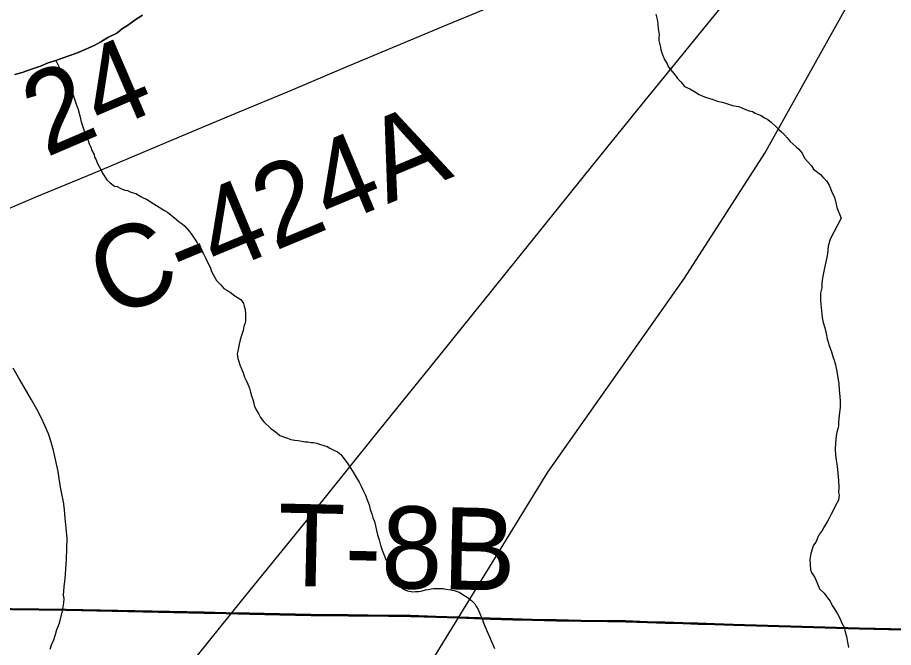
# Model space of a CAD drawing. Extents: x 2.4 to 73.1, y 4.5 to 25.6.
# Drawn here: x 43.7191 to 44.0218, y 21.6195 to 21.8373 of the extents above; entities that cross this region are included whole.
import ezdxf

# ---------------------------------------------------------------- set-up
doc = ezdxf.new("R2010")
doc.units = 0
for name, color, linetype in [('GM_X_County_Road', 7, 'Continuous'), ('GM_X_County_Road_Text', 7, 'Continuous'), ('GM_X_Major_River', 7, 'Continuous'), ('GM_X_Minor_River', 7, 'Continuous'), ('GM_X_Rail_Line', 7, 'Continuous'), ('GM_X_Township', 7, 'Continuous'), ('GM_X_Township_Road', 7, 'Continuous'), ('GM_X_Township_Road_Text', 7, 'Continuous'), ('GM_X_US_Route', 7, 'Continuous'), ('SH_Cut_Line', 7, 'Continuous')]:
    doc.layers.add(name, color=color, linetype=linetype)

msp = doc.modelspace()

# ---------------------------------------------------------------- linework, layer by layer
at = {"layer": 'GM_X_County_Road'}
msp.add_lwpolyline([(43.56373, 21.70711), (43.59094, 21.7184), (43.61354, 21.72802), (43.6244, 21.73266), (43.64357, 21.74079), (43.66735, 21.75081), (43.7009, 21.76485), (43.72581, 21.77537), (43.73614, 21.7797), (43.74533, 21.7835), (43.75735, 21.7886), (43.78027, 21.79823), (43.79434, 21.80407), (43.81384, 21.81222), (43.83244, 21.8201), (43.86772, 21.83485), (43.87807, 21.83912), (43.9015, 21.84914), (43.93559, 21.8635), (43.968, 21.87706), (43.98261, 21.8832), (44.00179, 21.89133), (44.06203, 21.91649), (44.07067, 21.92016)], dxfattribs=at)
at = {"layer": 'GM_X_Major_River'}
for points in [[(43.7182, 21.81757), (43.72068, 21.81829), (43.72431, 21.81957), (43.72699, 21.82047), (43.72967, 21.82157), (43.73235, 21.82248), (43.73483, 21.82339), (43.73751, 21.8243), (43.74, 21.82521), (43.74268, 21.8263), (43.74555, 21.82759), (43.74785, 21.82888), (43.75035, 21.83036), (43.75341, 21.83183), (43.75534, 21.83351), (43.75745, 21.83481), (43.75976, 21.83648), (43.76226, 21.83815)], [(43.76226, 21.83815), (43.75976, 21.83648), (43.75745, 21.83481), (43.75534, 21.83351), (43.75341, 21.83183), (43.75035, 21.83036), (43.74785, 21.82888), (43.74555, 21.82759), (43.74268, 21.8263), (43.74, 21.82521), (43.73751, 21.8243), (43.73483, 21.82339), (43.73235, 21.82248), (43.72967, 21.82157), (43.72699, 21.82047), (43.72431, 21.81957), (43.72068, 21.81829), (43.7182, 21.81757)], [(43.7304, 21.61889), (43.73081, 21.6204), (43.73161, 21.62209), (43.73223, 21.62397), (43.73264, 21.62568), (43.73364, 21.62793), (43.73469, 21.63209), (43.73513, 21.63493), (43.73517, 21.63645), (43.735, 21.63759), (43.73526, 21.64043), (43.73551, 21.64328), (43.73577, 21.6465), (43.73604, 21.64991), (43.73613, 21.65371), (43.7362, 21.65713), (43.7359, 21.66074), (43.7356, 21.66417), (43.73529, 21.66722), (43.73497, 21.66988), (43.73446, 21.67256), (43.73394, 21.67485), (43.73344, 21.6779), (43.73311, 21.68037), (43.73156, 21.68763), (43.73068, 21.6905), (43.72979, 21.69337), (43.72853, 21.69625), (43.72726, 21.69894), (43.7258, 21.70182), (43.72397, 21.70509), (43.72141, 21.70952), (43.71939, 21.71279), (43.71757, 21.71606)]]:
    msp.add_lwpolyline(points, dxfattribs=at)
at = {"layer": 'GM_X_Minor_River'}
for points in [[(43.93971, 21.8385), (43.94022, 21.83659), (43.94038, 21.83525), (43.94051, 21.83334), (43.94083, 21.83143), (43.9408, 21.83029), (43.94077, 21.82935), (43.94128, 21.82705), (43.94144, 21.82609), (43.94179, 21.82513), (43.94214, 21.82417), (43.94267, 21.82283), (43.94358, 21.82128), (43.94412, 21.82012), (43.9465, 21.8172), (43.94724, 21.81623), (43.94834, 21.81506), (43.94963, 21.8135), (43.95151, 21.81268), (43.95282, 21.81188), (43.95375, 21.81128), (43.95468, 21.81069), (43.95656, 21.80987), (43.95788, 21.80945), (43.9592, 21.80903), (43.96089, 21.80841), (43.96259, 21.80798), (43.9641, 21.80756), (43.96618, 21.80693), (43.9675, 21.8067), (43.96844, 21.80648), (43.96938, 21.80607), (43.9707, 21.80546), (43.97202, 21.80505), (43.97315, 21.80482), (43.97408, 21.80422), (43.97521, 21.80381), (43.97615, 21.8034), (43.97727, 21.80261), (43.97839, 21.80201), (43.9797, 21.80102), (43.98118, 21.79964), (43.98228, 21.79847), (43.98321, 21.79768), (43.98414, 21.79671), (43.98506, 21.79573), (43.98616, 21.79437), (43.9882, 21.7926), (43.98913, 21.79181), (43.99023, 21.79044), (43.99113, 21.78871), (43.99223, 21.78734), (43.99352, 21.78598), (43.99425, 21.78481), (43.99667, 21.78303), (43.9974, 21.78206), (43.9987, 21.78088), (43.9996, 21.77933), (44.00067, 21.77664), (44.00121, 21.77568), (44.00156, 21.77471), (44.00208, 21.7728), (44.00223, 21.77165), (44.00375, 21.76789)], [(43.73235, 21.82248), (43.73437, 21.81827), (43.7353, 21.81673), (43.73585, 21.81577), (43.73641, 21.81481), (43.73677, 21.81386), (43.73751, 21.81233), (43.73825, 21.81079), (43.73879, 21.80908), (43.73934, 21.80736), (43.74007, 21.80544), (43.7406, 21.80335), (43.74114, 21.80125), (43.74186, 21.79877), (43.74241, 21.79743), (43.74296, 21.7959), (43.74351, 21.79475), (43.74387, 21.7936), (43.74443, 21.79245), (43.74479, 21.79131), (43.74553, 21.78997), (43.7457, 21.78901), (43.74626, 21.78805), (43.74663, 21.7871), (43.74737, 21.78576), (43.74792, 21.7848), (43.74847, 21.78346), (43.74996, 21.78115), (43.75108, 21.78019), (43.75259, 21.77902), (43.75353, 21.77882), (43.75485, 21.77823), (43.75618, 21.77764), (43.75712, 21.77743), (43.75807, 21.77704), (43.75901, 21.77664), (43.75996, 21.77644), (43.76166, 21.77546), (43.76279, 21.77487), (43.76373, 21.77447), (43.76524, 21.7735), (43.76618, 21.77292), (43.76712, 21.77233), (43.76807, 21.77175), (43.76901, 21.77116), (43.76995, 21.77058), (43.77089, 21.76999), (43.77277, 21.76844), (43.77408, 21.76747), (43.77502, 21.76669), (43.77596, 21.76592), (43.7769, 21.76514), (43.77839, 21.76341), (43.77914, 21.76245), (43.77988, 21.7613), (43.78063, 21.76033), (43.78118, 21.75938), (43.78174, 21.75823), (43.78248, 21.75707), (43.78341, 21.75554), (43.78414, 21.75401), (43.78488, 21.75248), (43.78562, 21.75094), (43.78616, 21.74942), (43.78783, 21.74635), (43.78932, 21.74481), (43.79045, 21.74365), (43.79139, 21.74306), (43.79289, 21.74209), (43.79383, 21.74131), (43.79515, 21.74053), (43.79628, 21.73975), (43.79721, 21.73841), (43.79739, 21.73746), (43.79775, 21.73631), (43.79791, 21.73479), (43.79789, 21.73346), (43.79788, 21.73232), (43.79767, 21.73137), (43.79728, 21.73043), (43.79706, 21.7291), (43.79647, 21.7274), (43.79606, 21.72589), (43.79566, 21.72437), (43.79545, 21.72305), (43.79524, 21.72191), (43.79504, 21.72096), (43.7952, 21.71944), (43.79556, 21.7183), (43.79593, 21.71715), (43.79648, 21.71581), (43.79703, 21.71447), (43.79757, 21.71294), (43.79812, 21.71179), (43.79867, 21.71046), (43.79922, 21.70912), (43.79958, 21.70778), (43.79994, 21.70644), (43.80049, 21.70492), (43.80103, 21.70282), (43.80176, 21.70129)], [(44.00375, 21.76789), (43.99993, 21.7607), (43.9993, 21.75825), (43.99905, 21.75559), (43.99864, 21.75389), (43.99821, 21.75181), (43.99778, 21.74954), (43.99735, 21.74727), (43.99711, 21.74538), (43.99708, 21.74386), (43.99666, 21.74197), (43.99663, 21.74064), (43.9966, 21.73931), (43.99723, 21.7336), (43.99757, 21.73188), (43.9981, 21.72997), (43.99863, 21.72806), (43.99896, 21.72615), (43.99967, 21.72385), (44.00039, 21.72175), (44.00092, 21.72003), (44.00145, 21.71849), (44.0018, 21.71716), (44.00214, 21.71544), (44.00266, 21.71277), (44.00299, 21.71067), (44.00313, 21.70839), (44.00327, 21.7063), (44.00342, 21.70458), (44.00337, 21.70249), (44.00312, 21.69984), (44.00288, 21.69738), (44.00285, 21.69605), (44.00264, 21.6951), (44.00223, 21.69397), (44.00201, 21.69265), (44.00177, 21.69018), (44.00172, 21.68809), (44.00186, 21.686), (44.00201, 21.68429), (44.00235, 21.68219), (44.00267, 21.67971), (44.00281, 21.67724), (44.00294, 21.67477), (44.0029, 21.67306), (44.00307, 21.67211), (44.00284, 21.6704), (44.00185, 21.66852), (44.00105, 21.66683), (44.00026, 21.66552), (43.99966, 21.6642), (43.99887, 21.66289), (43.99788, 21.66121), (43.99709, 21.6597), (43.99631, 21.65877), (43.99571, 21.65765), (43.99511, 21.65614), (43.99412, 21.65464), (43.99372, 21.65351), (43.9933, 21.652), (43.99288, 21.64992), (43.99318, 21.64631), (43.99353, 21.64535), (43.99464, 21.64361), (43.99536, 21.64208), (43.99626, 21.63978), (43.99794, 21.63822), (43.99904, 21.63667), (43.99997, 21.63551), (44.00069, 21.63398), (44.00161, 21.63263), (44.00234, 21.63128), (44.00326, 21.62955), (44.00398, 21.62782), (44.00489, 21.62628), (44.00506, 21.62533), (44.00558, 21.62323), (44.00592, 21.62132), (44.00626, 21.61941)], [(43.80176, 21.70129), (43.80251, 21.70013), (43.80306, 21.69898), (43.80417, 21.69745), (43.80661, 21.69513), (43.80774, 21.69435), (43.80887, 21.69357), (43.80981, 21.6928), (43.81132, 21.6922), (43.81246, 21.6918), (43.81359, 21.69141), (43.81492, 21.6912), (43.81606, 21.69099), (43.81738, 21.69078), (43.81852, 21.69057), (43.81947, 21.69055), (43.82061, 21.69034), (43.82156, 21.69033), (43.82251, 21.69012), (43.82345, 21.68973), (43.82497, 21.68933), (43.8261, 21.68893), (43.82705, 21.68834), (43.82837, 21.68775), (43.82969, 21.68716), (43.83082, 21.68619), (43.83156, 21.68523), (43.83231, 21.68427), (43.83324, 21.68292), (43.83454, 21.681), (43.83546, 21.67947), (43.8362, 21.67813), (43.83713, 21.67659), (43.83787, 21.67525), (43.83861, 21.67372), (43.83934, 21.67219), (43.83989, 21.67047), (43.84062, 21.66874), (43.84098, 21.66722), (43.84152, 21.66569), (43.84188, 21.66435), (43.84243, 21.66302), (43.84279, 21.66149), (43.84315, 21.65996), (43.8435, 21.65844), (43.84405, 21.65672), (43.84459, 21.65481), (43.84513, 21.65309), (43.84586, 21.65137), (43.84641, 21.64984), (43.84696, 21.64869), (43.84752, 21.64774), (43.84918, 21.64429), (43.84992, 21.64314), (43.85047, 21.64199), (43.85159, 21.64045), (43.85253, 21.63967), (43.85385, 21.63908), (43.85574, 21.63867), (43.8567, 21.63885), (43.85784, 21.63883), (43.85898, 21.639), (43.86013, 21.63936), (43.86108, 21.63954), (43.86204, 21.63971), (43.86299, 21.63989), (43.86413, 21.63987), (43.86508, 21.63985), (43.86622, 21.63984), (43.86717, 21.63963), (43.86888, 21.63941), (43.87002, 21.63921), (43.87172, 21.63861), (43.87304, 21.63783), (43.87454, 21.63685), (43.87605, 21.63569), (43.87717, 21.63453), (43.87773, 21.63357), (43.87828, 21.63262), (43.88016, 21.62813)], [(43.88403, 21.619), (43.88016, 21.62813)]]:
    msp.add_lwpolyline(points, dxfattribs=at)
at = {"layer": 'GM_X_Rail_Line'}
msp.add_lwpolyline([(42.88241, 20.69347), (42.89307, 20.7248), (42.90465, 20.75368), (42.91466, 20.77475), (42.92428, 20.79001), (42.94019, 20.80877), (42.96022, 20.8239), (42.99387, 20.84535), (43.35311, 21.07085), (43.54662, 21.18986), (43.57719, 21.21018), (43.60224, 21.23087), (43.62273, 21.25406), (43.64373, 21.28134), (43.66406, 21.30971), (43.73536, 21.41812), (43.82792, 21.55878), (43.90244, 21.68007), (43.94967, 21.74716), (43.97734, 21.7904), (44.01624, 21.85997)], dxfattribs=at)
at = {"layer": 'GM_X_Township'}
for points in [[(44.06497, 21.62494), (44.01001, 21.62614), (43.96649, 21.62743), (43.96002, 21.62764), (43.95425, 21.62783), (43.949, 21.628), (43.94281, 21.6282), (43.93676, 21.62839), (43.92923, 21.62863), (43.92292, 21.62872), (43.91378, 21.62885), (43.90528, 21.62897), (43.89694, 21.62916), (43.89015, 21.62935), (43.88229, 21.62958), (43.87144, 21.62994), (43.86373, 21.6302), (43.85486, 21.6305), (43.84717, 21.63058), (43.83337, 21.63072), (43.82626, 21.63079), (43.82049, 21.63085), (43.80969, 21.63107), (43.79921, 21.63129), (43.79108, 21.63146), (43.78355, 21.63162), (43.73581, 21.63265), (43.67944, 21.6333)], [(43.67944, 21.6333), (43.73581, 21.63265), (43.78355, 21.63162), (43.79108, 21.63146), (43.79921, 21.63129), (43.80969, 21.63107), (43.82049, 21.63085), (43.82626, 21.63079), (43.83337, 21.63072), (43.84717, 21.63058), (43.85486, 21.6305), (43.86373, 21.6302), (43.87144, 21.62994), (43.88229, 21.62958), (43.89015, 21.62935), (43.89694, 21.62916), (43.90528, 21.62897), (43.91378, 21.62885), (43.92292, 21.62872), (43.92923, 21.62863), (43.93676, 21.62839), (43.94281, 21.6282), (43.949, 21.628), (43.95425, 21.62783), (43.96002, 21.62764), (43.96649, 21.62743), (44.01001, 21.62614), (44.06497, 21.62494)]]:
    msp.add_lwpolyline(points, dxfattribs=at)
at = {"layer": 'GM_X_Township_Road'}
msp.add_lwpolyline([(43.67956, 21.63302), (43.73592, 21.63238), (43.78366, 21.63134), (43.7912, 21.63119), (43.79933, 21.63101), (43.80981, 21.6308), (43.82061, 21.63057), (43.82638, 21.63051), (43.83349, 21.63044), (43.84728, 21.6303), (43.85498, 21.63023), (43.86385, 21.62993), (43.87156, 21.62967), (43.88241, 21.6293), (43.89027, 21.62908), (43.89705, 21.62888), (43.90539, 21.6287), (43.9139, 21.62858), (43.92304, 21.62845), (43.92934, 21.62836), (43.93688, 21.62812), (43.94292, 21.62792), (43.94912, 21.62772), (43.95437, 21.62755), (43.96014, 21.62737), (43.96661, 21.62716), (44.01013, 21.62586), (44.06509, 21.62466)], dxfattribs=at)
at = {"layer": 'GM_X_US_Route'}
for points in [[(43.94726, 21.82242), (43.95166, 21.82784), (43.96349, 21.84226), (43.9736, 21.85408), (43.97913, 21.86074), (43.98106, 21.86319)], [(43.77799, 21.61256), (43.79652, 21.63555), (43.81802, 21.66213), (43.84238, 21.69239), (43.8619, 21.71657), (43.88334, 21.7432), (43.91842, 21.78677), (43.93501, 21.80733), (43.94726, 21.82242)]]:
    msp.add_lwpolyline(points, dxfattribs=at)
at = {"layer": 'SH_Cut_Line'}
for points in [[(44.06497, 21.62494), (44.01001, 21.62614), (43.96649, 21.62743), (43.96002, 21.62764), (43.95425, 21.62783), (43.949, 21.628), (43.94281, 21.6282), (43.93676, 21.62839), (43.92923, 21.62863), (43.92292, 21.62872), (43.91378, 21.62885), (43.90528, 21.62897), (43.89694, 21.62916), (43.89015, 21.62935), (43.88229, 21.62958), (43.87144, 21.62994), (43.86373, 21.6302), (43.85486, 21.6305), (43.84717, 21.63058), (43.83337, 21.63072), (43.82626, 21.63079), (43.82049, 21.63085), (43.80969, 21.63107), (43.79921, 21.63129), (43.79108, 21.63146), (43.78355, 21.63162), (43.73581, 21.63265), (43.67944, 21.6333)], [(43.67944, 21.6333), (43.73581, 21.63265), (43.78355, 21.63162), (43.79108, 21.63146), (43.79921, 21.63129), (43.80969, 21.63107), (43.82049, 21.63085), (43.82626, 21.63079), (43.83337, 21.63072), (43.84717, 21.63058), (43.85486, 21.6305), (43.86373, 21.6302), (43.87144, 21.62994), (43.88229, 21.62958), (43.89015, 21.62935), (43.89694, 21.62916), (43.90528, 21.62897), (43.91378, 21.62885), (43.92292, 21.62872), (43.92923, 21.62863), (43.93676, 21.62839), (43.94281, 21.6282), (43.949, 21.628), (43.95425, 21.62783), (43.96002, 21.62764), (43.96649, 21.62743), (44.01001, 21.62614), (44.06497, 21.62494)]]:
    msp.add_lwpolyline(points, dxfattribs=at)

# ---------------------------------------------------------------- texts
at = {"layer": 'GM_X_County_Road_Text'}
for s, rotation, p in [('24', 23.1986, (43.72891, 21.7888)), ('C-424A', 22.62, (43.75143, 21.73293))]:
    msp.add_text(s, height=0.028409, rotation=rotation, dxfattribs=at).set_placement(p)
at = {"layer": 'GM_X_Township_Road_Text'}
msp.add_text('T-8B', height=0.028409, rotation=358.7491, dxfattribs=at).set_placement((43.80874, 21.64086))

doc.saveas('drawing.dxf')
